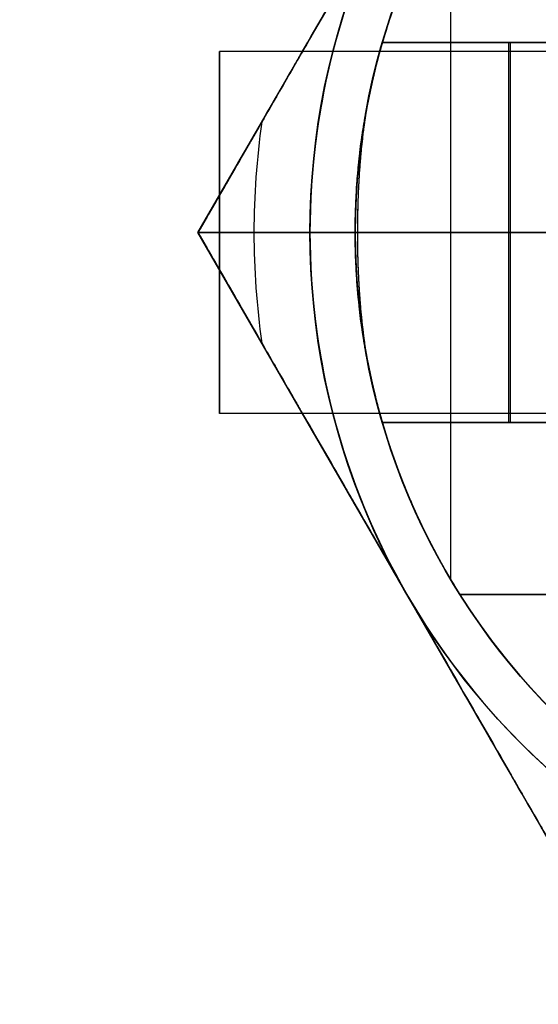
# Model space of a CAD drawing. Header units: millimetres. Extents: x -83 to 676, y -83 to 676.
# Tile 623 of 656: x 285.29 to 291.02, y 556.97 to 567.85. Entities that reach past the tile are written whole.
import ezdxf

# ---------------------------------------------------------------- set-up
doc = ezdxf.new("R2010")
doc.units = ezdxf.units.MM
doc.header["$MEASUREMENT"] = 0
doc.layers.add('IGES level 0', color=7, linetype='Continuous', true_color=0xff7878)

msp = doc.modelspace()

# ---------------------------------------------------------------- linework, layer by layer
at = {"layer": 'IGES level 0', "color": 214, "true_color": 0x990099}
for p, q in [((287.262, 565.5, 50.7), (291.881, 573.5, 50.7)), ((287.262, 565.5, 52.485), (288.5, 565.5, 53.2)), ((287.262, 565.5, 52.485), (287.262, 565.5, 48.915)), ((291.881, 557.5, 50.7), (287.262, 565.5, 50.7)), ((287.262, 565.5, 48.915), (287.262, 565.5, 52.485)), ((288.5, 565.5, 53.2), (287.262, 565.5, 52.485)), ((288.5, 565.5, 53.2), (291.541, 565.5, 53.2)), ((288.5, 565.5, 48.2), (291.541, 565.5, 48.2)), ((289.572, 561.5, 48.2), (289.572, 561.5, 53.2))]:
    msp.add_line(p, q, dxfattribs=at)
at = {"layer": 'IGES level 0', "color": 254, "true_color": 0xcad1ee}
for p, q in [((292.4, 567.6, 76.7), (289.3, 567.6, 76.7)), ((289.3, 567.6, 76.7), (292.4, 567.6, 76.7)), ((289, 565.5, 74.6), (289, 565.5, 53.2)), ((289, 565.5, 53.2), (292.06, 565.5, 53.2)), ((292.4, 565.5, 74.6), (289, 565.5, 74.6)), ((292.4, 565.5, 78.8), (289.029, 565.5, 78.8)), ((289.3, 563.4, 76.7), (292.4, 563.4, 76.7)), ((292.4, 563.4, 76.7), (289.3, 563.4, 76.7))]:
    msp.add_line(p, q, dxfattribs=at)
at = {"layer": 'IGES level 0', "color": 171, "true_color": 0x6666ff}
for p, q in [((301.3, 567.5, 76.7), (287.5, 567.5, 76.7)), ((287.5, 567.5, 76.7), (287.5, 563.5, 76.7)), ((301.3, 565.5, 74.7), (287.5, 565.5, 74.7)), ((287.5, 565.5, 78.7), (301.3, 565.5, 78.7)), ((287.5, 565.5, 74.7), (287.5, 565.5, 78.7)), ((287.5, 565.5, 74.7), (301.3, 565.5, 74.7)), ((301.3, 565.5, 78.7), (287.5, 565.5, 78.7)), ((301.3, 563.5, 76.7), (287.5, 563.5, 76.7))]:
    msp.add_line(p, q, dxfattribs=at)
at = {"layer": 'IGES level 0', "color": 4, "true_color": 0x00eded}
for p, q in [((289, 565.5, 46), (289, 565.5, 24)), ((289, 565.5, 15), (289, 565.5)), ((289, 565.5, 46), (292, 565.5, 46)), ((292, 565.5, 24), (289, 565.5, 24)), ((289, 565.5), (292, 565.5)), ((289, 565.5), (289, 565.5, 13.985)), ((289, 565.5, 24), (289, 565.5, 46)), ((290.156, 561.5, 20), (290.156, 561.5, 15)), ((290.156, 561.5, 20), (294.438, 561.5, 20)), ((294.438, 561.5, 20), (290.156, 561.5, 20)), ((290.156, 561.5, 20), (290.156, 561.5, 15))]:
    msp.add_line(p, q, dxfattribs=at)
at = {"layer": 'IGES level 0', "color": 153, "true_color": 0x5393cf}
for centre in [(296.5, 296.5), (296.5, 296.5, -1.2)]:
    msp.add_circle(centre, 296.5, dxfattribs=at)
at = {"layer": 'IGES level 0'}
for centre, radius in [((296.5, 296.5, 47), 296.5), ((296.5, 296.5), 296.5), ((296.5, 296.5, 47), 295.3), ((296.5, 296.5), 295.3)]:
    msp.add_circle(centre, radius, dxfattribs=at)
at = {"layer": 'IGES level 0', "color": 124, "true_color": 0x1aa180}
for centre in [(296.5, 296.5, 47), (296.5, 296.5, 45.8)]:
    msp.add_circle(centre, 295, dxfattribs=at)
at = {"layer": 'IGES level 0', "color": 214, "true_color": 0x990099}
for centre in [(296.5, 565.5, 53.2), (296.5, 565.5, 48.2)]:
    msp.add_circle(centre, 8, dxfattribs=at)
at = {"layer": 'IGES level 0', "color": 4, "true_color": 0x00eded}
for centre in [(296.5, 565.5, 46), (296.5, 565.5)]:
    msp.add_circle(centre, 7.5, dxfattribs=at)
at = {"layer": 'IGES level 0', "color": 254, "true_color": 0xcad1ee}
msp.add_circle((296.5, 565.5, 53.2), 7.5, dxfattribs=at)
at = {"layer": 'IGES level 0', "color": 171, "true_color": 0x6666ff, "extrusion": (1, 2.84217e-14, 0)}
msp.add_circle((565.5, 76.7, 287.5), 2, dxfattribs=at)
at = {"layer": 'IGES level 0'}
for centre, radius in [((296.5, 296.5), 296.5), ((296.5, 296.5, 47), 296.5), ((296.5, 296.5, 23.5), 296.5), ((296.5, 296.5, 47), 295.3), ((296.5, 296.5), 295.3), ((296.5, 296.5, 23.5), 295.3)]:
    msp.add_arc(centre, radius, 45, 225, dxfattribs=at)
at = {"layer": 'IGES level 0', "color": 153, "true_color": 0x5393cf}
for centre in [(296.5, 296.5, -1.2), (296.5, 296.5), (296.5, 296.5, -0.6)]:
    msp.add_arc(centre, 296.5, 345, 165, dxfattribs=at)
at = {"layer": 'IGES level 0', "color": 124, "true_color": 0x1aa180}
for centre in [(296.5, 296.5, 45.8), (296.5, 296.5, 47), (296.5, 296.5, 46.4)]:
    msp.add_arc(centre, 295, 345, 165, dxfattribs=at)
at = {"layer": 'IGES level 0', "color": 4, "true_color": 0x00eded}
for centre, start, end in [((296.5, 565.5, 46), 360, 180), ((296.5, 565.5), 0, 180), ((296.5, 565.5, 23), 0, 159.3423), ((296.5, 565.5, 46), 180, 0), ((296.5, 565.5), 180, 0), ((296.5, 565.5, 23), 200.6569, 0)]:
    msp.add_arc(centre, 7.5, start, end, dxfattribs=at)
at = {"layer": 'IGES level 0', "color": 254, "true_color": 0xcad1ee}
for centre, start, end in [((296.5, 565.5, 53.2), 90, 270), ((296.5, 565.5, 65.7), 123.1386, 236.8614), ((296.5, 565.5, 78.2), 123.1386, 168.6992), ((296.5, 565.5, 78.2), 123.1386, 168.6992), ((296.5, 565.5, 78.2), 191.3008, 236.8614), ((296.5, 565.5, 78.2), 191.3008, 236.8614)]:
    msp.add_arc(centre, 7.5, start, end, dxfattribs=at)
at = {"layer": 'IGES level 0', "color": 214, "true_color": 0x990099}
for centre, radius, start, end in [((296.5, 565.5, 53.2), 8, 150, 180), ((296.5, 565.5, 48.2), 8, 150, 210), ((296.5, 565.5, 52.843), 8.619, 171.8519, 180), ((296.5, 565.5, 48.557), 8.619, 171.8519, 188.1481), ((296.5, 565.5, 52.843), 8.619, 180, 188.1481), ((296.5, 565.5, 53.2), 8, 180, 210), ((296.5, 565.5, 53.2), 8, 210, 270), ((296.5, 565.5, 48.2), 8, 210, 270)]:
    msp.add_arc(centre, radius, start, end, dxfattribs=at)
at = {"layer": 'IGES level 0', "color": 254, "true_color": 0xcad1ee, "extrusion": (1, 0, 9.9476e-14)}
msp.add_arc((565.5, 78.2, 290.053), 3.832, 360, 180, dxfattribs=at)
at = {"layer": 'IGES level 0', "color": 254, "true_color": 0xcad1ee, "extrusion": (1, 0, 0)}
for centre, start, end in [((565.5, 76.7, 290.7), 180, 0), ((565.5, 76.7, 290.712), 0, 180)]:
    msp.add_arc(centre, 2.1, start, end, dxfattribs=at)
at = {"layer": 'IGES level 0', "color": 171, "true_color": 0x6666ff, "extrusion": (1, -2.84217e-14, 0)}
msp.add_arc((565.5, 76.7, 287.5), 2, 270, 90, dxfattribs=at)
at = {"layer": 'IGES level 0', "color": 171, "true_color": 0x6666ff, "extrusion": (1, 0, 0)}
msp.add_arc((565.5, 76.7, 287.5), 2, 90, 270, dxfattribs=at)
at = {"layer": 'IGES level 0', "color": 254, "true_color": 0xcad1ee, "extrusion": (9.55043e-14, 1, -1.40835e-10)}
msp.add_arc((-296.5, 78.2, 565.5), 7.5, 4.5886, 56.8614, dxfattribs=at)
at = {"layer": 'IGES level 0', "color": 214, "true_color": 0x990099}
for points, knots in [([(289.572, 569.5, 53.2), (289.474, 569.33, 53.2), (289.376, 569.161, 53.196), (289.181, 568.823, 53.179), (289.084, 568.655, 53.167), (288.908, 568.35, 53.138), (288.83, 568.215, 53.122), (288.672, 567.942, 53.085), (288.593, 567.804, 53.064), (288.478, 567.605, 53.031), (288.442, 567.544, 53.02), (288.324, 567.34, 52.981), (288.242, 567.197, 52.952), (288.077, 566.91, 52.889), (287.994, 566.766, 52.854), (287.885, 566.579, 52.806), (287.86, 566.535, 52.795), (287.771, 566.381, 52.754), (287.708, 566.272, 52.724), (287.582, 566.053, 52.66), (287.518, 565.943, 52.627), (287.391, 565.722, 52.558), (287.327, 565.612, 52.523), (287.262, 565.5, 52.485)], [0, 0, 0, 0, 0.125, 0.125, 0.25, 0.25, 0.3508282, 0.3508282, 0.454156, 0.454156, 0.5, 0.5, 0.6075078, 0.6075078, 0.7164841, 0.7164841, 0.75, 0.75, 0.8329212, 0.8329212, 0.9164606, 0.9164606, 1, 1, 1, 1]), ([(287.262, 565.5, 52.485), (287.663, 566.193, 52.717), (288.043, 566.853, 52.89), (288.404, 567.478, 53.007), (288.601, 567.818, 53.071), (288.794, 568.153, 53.119), (288.984, 568.483, 53.15), (289.181, 568.824, 53.183), (289.377, 569.163, 53.2), (289.572, 569.5, 53.2)], [0, 0, 0, 0, 0.5, 0.5, 0.5, 0.75, 0.75, 0.75, 1, 1, 1, 1]), ([(289.572, 569.5, 48.2), (289.377, 569.163, 48.2), (289.181, 568.824, 48.217), (288.984, 568.483, 48.25), (288.794, 568.153, 48.281), (288.601, 567.818, 48.329), (288.404, 567.478, 48.393), (288.043, 566.853, 48.51), (287.663, 566.193, 48.683), (287.262, 565.5, 48.915)], [0, 0, 0, 0, 0.25, 0.25, 0.25, 0.5, 0.5, 0.5, 1, 1, 1, 1]), ([(287.262, 565.5, 48.915), (287.327, 565.612, 48.877), (287.391, 565.722, 48.842), (287.518, 565.943, 48.773), (287.581, 566.052, 48.74), (287.708, 566.271, 48.677), (287.771, 566.381, 48.646), (287.917, 566.634, 48.579), (288, 566.778, 48.543), (288.165, 567.064, 48.476), (288.248, 567.207, 48.446), (288.356, 567.394, 48.409), (288.381, 567.438, 48.4), (288.487, 567.621, 48.366), (288.567, 567.759, 48.343), (288.724, 568.032, 48.302), (288.802, 568.167, 48.284), (288.916, 568.364, 48.262), (288.951, 568.425, 48.255), (289.084, 568.655, 48.233), (289.181, 568.823, 48.221), (289.376, 569.161, 48.204), (289.474, 569.33, 48.2), (289.572, 569.5, 48.2)], [0, 0, 0, 0, 0.083535, 0.083535, 0.166768, 0.166768, 0.25, 0.25, 0.359036, 0.359036, 0.466684, 0.466684, 0.5, 0.5, 0.603562, 0.603562, 0.704647, 0.704647, 0.75, 0.75, 0.875, 0.875, 1, 1, 1, 1]), ([(289.572, 561.5, 53.2), (289.377, 561.837, 53.2), (289.181, 562.176, 53.183), (288.984, 562.517, 53.15), (288.794, 562.847, 53.119), (288.601, 563.182, 53.071), (288.404, 563.522, 53.007), (288.043, 564.147, 52.89), (287.663, 564.807, 52.717), (287.262, 565.5, 52.485)], [0, 0, 0, 0, 0.25, 0.25, 0.25, 0.5, 0.5, 0.5, 1, 1, 1, 1]), ([(287.262, 565.5, 48.915), (287.663, 564.807, 48.683), (288.043, 564.147, 48.51), (288.404, 563.522, 48.393), (288.601, 563.182, 48.329), (288.794, 562.847, 48.281), (288.984, 562.517, 48.25), (289.181, 562.176, 48.217), (289.377, 561.837, 48.2), (289.572, 561.5, 48.2)], [0, 0, 0, 0, 0.5, 0.5, 0.5, 0.75, 0.75, 0.75, 1, 1, 1, 1]), ([(289.572, 561.5, 48.2), (289.474, 561.67, 48.2), (289.376, 561.839, 48.204), (289.181, 562.177, 48.221), (289.084, 562.345, 48.233), (288.908, 562.65, 48.262), (288.83, 562.785, 48.278), (288.672, 563.058, 48.315), (288.593, 563.196, 48.336), (288.478, 563.395, 48.369), (288.442, 563.456, 48.38), (288.324, 563.66, 48.419), (288.242, 563.803, 48.448), (288.077, 564.09, 48.511), (287.994, 564.234, 48.546), (287.885, 564.421, 48.594), (287.86, 564.465, 48.605), (287.771, 564.619, 48.646), (287.708, 564.728, 48.676), (287.582, 564.947, 48.74), (287.518, 565.057, 48.773), (287.391, 565.278, 48.842), (287.327, 565.388, 48.877), (287.262, 565.5, 48.915)], [0, 0, 0, 0, 0.125, 0.125, 0.25, 0.25, 0.350828, 0.350828, 0.454156, 0.454156, 0.5, 0.5, 0.607508, 0.607508, 0.716484, 0.716484, 0.75, 0.75, 0.832921, 0.832921, 0.916461, 0.916461, 1, 1, 1, 1]), ([(287.262, 565.5, 52.485), (287.327, 565.388, 52.523), (287.391, 565.278, 52.558), (287.518, 565.057, 52.627), (287.581, 564.948, 52.66), (287.708, 564.729, 52.723), (287.771, 564.619, 52.754), (287.917, 564.366, 52.821), (288, 564.222, 52.857), (288.165, 563.936, 52.924), (288.248, 563.793, 52.954), (288.356, 563.606, 52.991), (288.381, 563.562, 53), (288.487, 563.379, 53.034), (288.567, 563.241, 53.057), (288.724, 562.968, 53.098), (288.802, 562.833, 53.116), (288.916, 562.636, 53.138), (288.951, 562.575, 53.145), (289.084, 562.345, 53.167), (289.181, 562.177, 53.179), (289.376, 561.839, 53.196), (289.474, 561.67, 53.2), (289.572, 561.5, 53.2)], [0, 0, 0, 0, 0.0835355, 0.0835355, 0.1667677, 0.1667677, 0.25, 0.25, 0.3590364, 0.3590364, 0.4666842, 0.4666842, 0.5, 0.5, 0.6035616, 0.6035616, 0.7046468, 0.7046468, 0.75, 0.75, 0.875, 0.875, 1, 1, 1, 1]), ([(289.572, 561.5, 53.2), (289.67, 561.33, 53.2), (289.768, 561.161, 53.196), (289.963, 560.823, 53.179), (290.06, 560.655, 53.167), (290.236, 560.35, 53.138), (290.314, 560.215, 53.122), (290.472, 559.942, 53.085), (290.551, 559.804, 53.064), (290.666, 559.605, 53.031), (290.701, 559.544, 53.02), (290.819, 559.339, 52.981), (290.901, 559.197, 52.952), (291.067, 558.91, 52.889), (291.15, 558.767, 52.854), (291.258, 558.579, 52.806), (291.284, 558.535, 52.795), (291.372, 558.381, 52.754), (291.435, 558.272, 52.724), (291.562, 558.053, 52.66), (291.625, 557.943, 52.627), (291.753, 557.722, 52.558), (291.817, 557.612, 52.523), (291.881, 557.5, 52.485)], [0, 0, 0, 0, 0.125, 0.125, 0.25, 0.25, 0.3508283, 0.3508283, 0.454156, 0.454156, 0.5, 0.5, 0.6075078, 0.6075078, 0.716484, 0.716484, 0.75, 0.75, 0.8329211, 0.8329211, 0.9164606, 0.9164606, 1, 1, 1, 1]), ([(291.881, 557.5, 52.485), (291.481, 558.193, 52.717), (291.1, 558.853, 52.89), (290.739, 559.478, 53.007), (290.543, 559.818, 53.071), (290.35, 560.153, 53.119), (290.159, 560.483, 53.15), (289.962, 560.824, 53.183), (289.767, 561.163, 53.2), (289.572, 561.5, 53.2)], [0, 0, 0, 0, 0.5, 0.5, 0.5, 0.75, 0.75, 0.75, 1, 1, 1, 1]), ([(289.572, 561.5, 48.2), (289.767, 561.163, 48.2), (289.962, 560.824, 48.217), (290.159, 560.483, 48.25), (290.35, 560.153, 48.281), (290.543, 559.818, 48.329), (290.739, 559.478, 48.393), (291.1, 558.853, 48.51), (291.481, 558.193, 48.683), (291.881, 557.5, 48.915)], [0, 0, 0, 0, 0.25, 0.25, 0.25, 0.5, 0.5, 0.5, 1, 1, 1, 1]), ([(291.881, 557.5, 48.915), (291.817, 557.612, 48.877), (291.753, 557.722, 48.842), (291.626, 557.943, 48.773), (291.562, 558.052, 48.74), (291.436, 558.271, 48.677), (291.373, 558.381, 48.646), (291.227, 558.634, 48.579), (291.144, 558.778, 48.543), (290.978, 559.064, 48.476), (290.896, 559.207, 48.446), (290.788, 559.394, 48.409), (290.762, 559.438, 48.4), (290.657, 559.621, 48.366), (290.577, 559.759, 48.343), (290.419, 560.032, 48.302), (290.341, 560.167, 48.284), (290.228, 560.364, 48.262), (290.192, 560.425, 48.255), (290.06, 560.655, 48.233), (289.963, 560.823, 48.221), (289.768, 561.161, 48.204), (289.67, 561.33, 48.2), (289.572, 561.5, 48.2)], [0, 0, 0, 0, 0.083535, 0.083535, 0.166768, 0.166768, 0.25, 0.25, 0.359036, 0.359036, 0.466684, 0.466684, 0.5, 0.5, 0.603562, 0.603562, 0.704647, 0.704647, 0.75, 0.75, 0.875, 0.875, 1, 1, 1, 1])]:
    msp.add_open_spline(points, degree=3, knots=knots, dxfattribs=at)
at = {"layer": 'IGES level 0', "color": 4, "true_color": 0x00eded}
for points, knots in [([(290.156, 569.5, 20), (290.156, 569.5, 20.071), (290.155, 569.498, 20.142), (290.15, 569.491, 20.284), (290.146, 569.485, 20.355), (290.137, 569.47, 20.497), (290.131, 569.46, 20.568), (290.119, 569.441, 20.687), (290.114, 569.432, 20.735), (290.1, 569.41, 20.846), (290.091, 569.396, 20.911), (290.071, 569.363, 21.038), (290.061, 569.346, 21.102), (290.038, 569.307, 21.228), (290.026, 569.287, 21.29), (290.001, 569.244, 21.41), (289.989, 569.222, 21.468), (289.952, 569.157, 21.624), (289.926, 569.112, 21.723), (289.873, 569.013, 21.916), (289.846, 568.96, 22.01), (289.805, 568.881, 22.139), (289.794, 568.858, 22.175), (289.77, 568.811, 22.245), (289.759, 568.787, 22.279), (289.736, 568.74, 22.346), (289.724, 568.716, 22.38), (289.701, 568.666, 22.445), (289.689, 568.64, 22.478), (289.674, 568.608, 22.518), (289.671, 568.602, 22.526), (289.658, 568.572, 22.562), (289.647, 568.549, 22.59), (289.627, 568.501, 22.645), (289.616, 568.477, 22.672), (289.595, 568.428, 22.725), (289.585, 568.404, 22.751), (289.567, 568.36, 22.797), (289.559, 568.341, 22.816), (289.53, 568.271, 22.885), (289.51, 568.221, 22.933), (289.472, 568.12, 23.023), (289.454, 568.071, 23.065), (289.418, 567.969, 23.148), (289.4, 567.918, 23.187), (289.366, 567.814, 23.263), (289.349, 567.762, 23.299), (289.316, 567.655, 23.371), (289.299, 567.598, 23.407), (289.266, 567.482, 23.475), (289.25, 567.422, 23.508), (289.22, 567.302, 23.572), (289.205, 567.241, 23.602), (289.18, 567.132, 23.652), (289.169, 567.084, 23.673), (289.145, 566.971, 23.72), (289.132, 566.905, 23.746), (289.108, 566.77, 23.794), (289.096, 566.701, 23.816), (289.075, 566.563, 23.857), (289.066, 566.493, 23.875), (289.052, 566.378, 23.903), (289.046, 566.333, 23.912), (289.033, 566.212, 23.937), (289.026, 566.135, 23.95), (289.015, 565.98, 23.972), (289.01, 565.903, 23.98), (289.004, 565.746, 23.993), (289.001, 565.668, 23.997), (289, 565.56, 24), (289, 565.53, 24), (289, 565.5, 24)], [0, 0, 0, 0, 0.03386, 0.03386, 0.067694, 0.067694, 0.101612, 0.101612, 0.125, 0.125, 0.156537, 0.156537, 0.188091, 0.188091, 0.219848, 0.219848, 0.25, 0.25, 0.303318, 0.303318, 0.354853, 0.354853, 0.375, 0.375, 0.394498, 0.394498, 0.41397, 0.41397, 0.433161, 0.433161, 0.4375, 0.4375, 0.454302, 0.454302, 0.471183, 0.471183, 0.487848, 0.487848, 0.5, 0.5, 0.53125, 0.53125, 0.561977, 0.561977, 0.59351, 0.59351, 0.625, 0.625, 0.658363, 0.658363, 0.691573, 0.691573, 0.724694, 0.724694, 0.75, 0.75, 0.78446, 0.78446, 0.818799, 0.818799, 0.853075, 0.853075, 0.875, 0.875, 0.911972, 0.911972, 0.948892, 0.948892, 0.98582, 0.98582, 1, 1, 1, 1]), ([(290.156, 569.5, 20), (290.156, 569.5, 20.103), (290.153, 569.496, 20.206), (290.143, 569.48, 20.413), (290.136, 569.468, 20.516), (290.12, 569.443, 20.676), (290.114, 569.433, 20.733), (290.093, 569.399, 20.899), (290.077, 569.373, 21.007), (290.04, 569.311, 21.221), (290.019, 569.275, 21.328), (289.988, 569.22, 21.47), (289.979, 569.206, 21.507), (289.945, 569.145, 21.652), (289.917, 569.095, 21.758), (289.86, 568.987, 21.963), (289.83, 568.93, 22.062), (289.791, 568.852, 22.182), (289.783, 568.837, 22.205), (289.743, 568.756, 22.326), (289.71, 568.686, 22.421), (289.644, 568.541, 22.601), (289.611, 568.466, 22.687), (289.57, 568.368, 22.788), (289.563, 568.35, 22.807), (289.518, 568.24, 22.917), (289.481, 568.145, 23.004), (289.409, 567.946, 23.168), (289.374, 567.842, 23.245), (289.311, 567.638, 23.383), (289.282, 567.539, 23.443), (289.228, 567.338, 23.554), (289.203, 567.237, 23.605), (289.174, 567.105, 23.664), (289.168, 567.078, 23.676), (289.136, 566.927, 23.739), (289.113, 566.802, 23.785), (289.073, 566.55, 23.862), (289.056, 566.423, 23.894), (289.028, 566.161, 23.947), (289.017, 566.028, 23.967), (289.003, 565.763, 23.994), (289, 565.632, 24), (289, 565.5, 24)], [0, 0, 0, 0, 0.048555, 0.048555, 0.097504, 0.097504, 0.125, 0.125, 0.177446, 0.177446, 0.231043, 0.231043, 0.25, 0.25, 0.306103, 0.306103, 0.361644, 0.361644, 0.375, 0.375, 0.431919, 0.431919, 0.487402, 0.487402, 0.5, 0.5, 0.5625, 0.5625, 0.625, 0.625, 0.681077, 0.681077, 0.735736, 0.735736, 0.75, 0.75, 0.813235, 0.813235, 0.875, 0.875, 0.938477, 0.938477, 1, 1, 1, 1]), ([(289, 565.5, 24), (289, 565.358, 24), (289.004, 565.217, 23.993), (289.019, 564.953, 23.964), (289.029, 564.83, 23.945), (289.056, 564.573, 23.893), (289.074, 564.44, 23.859), (289.115, 564.188, 23.781), (289.137, 564.068, 23.737), (289.186, 563.837, 23.64), (289.212, 563.727, 23.588), (289.268, 563.509, 23.471), (289.299, 563.401, 23.408), (289.334, 563.286, 23.332), (289.338, 563.275, 23.324), (289.372, 563.166, 23.25), (289.404, 563.071, 23.18), (289.47, 562.885, 23.03), (289.504, 562.795, 22.949), (289.544, 562.695, 22.851), (289.55, 562.681, 22.838), (289.59, 562.584, 22.74), (289.624, 562.504, 22.653), (289.692, 562.352, 22.471), (289.726, 562.279, 22.375), (289.765, 562.199, 22.26), (289.771, 562.188, 22.244), (289.807, 562.115, 22.135), (289.837, 562.057, 22.04), (289.894, 561.948, 21.843), (289.922, 561.897, 21.742), (289.955, 561.837, 21.607), (289.963, 561.823, 21.576), (289.995, 561.766, 21.44), (290.018, 561.727, 21.333), (290.059, 561.658, 21.119), (290.076, 561.629, 21.012), (290.097, 561.595, 20.866), (290.102, 561.587, 20.829), (290.119, 561.558, 20.69), (290.129, 561.542, 20.587), (290.145, 561.517, 20.382), (290.15, 561.508, 20.279), (290.155, 561.501, 20.117), (290.156, 561.5, 20.059), (290.156, 561.5, 20)], [0, 0, 0, 0, 0.066415, 0.066415, 0.125, 0.125, 0.189643, 0.189643, 0.25, 0.25, 0.30863, 0.30863, 0.368724, 0.368724, 0.375, 0.375, 0.432132, 0.432132, 0.490772, 0.490772, 0.5, 0.5, 0.557193, 0.557193, 0.615597, 0.615597, 0.625, 0.625, 0.678941, 0.678941, 0.733871, 0.733871, 0.75, 0.75, 0.804194, 0.804194, 0.857039, 0.857039, 0.875, 0.875, 0.923968, 0.923968, 0.972494, 0.972494, 1, 1, 1, 1]), ([(289, 565.5, 24), (289, 565.421, 24), (289.001, 565.342, 23.998), (289.006, 565.185, 23.988), (289.01, 565.106, 23.981), (289.02, 564.949, 23.963), (289.026, 564.871, 23.951), (289.036, 564.767, 23.932), (289.039, 564.74, 23.927), (289.049, 564.642, 23.908), (289.057, 564.572, 23.892), (289.076, 564.432, 23.855), (289.086, 564.362, 23.836), (289.109, 564.225, 23.792), (289.121, 564.157, 23.768), (289.142, 564.047, 23.727), (289.15, 564.006, 23.711), (289.179, 563.868, 23.653), (289.201, 563.772, 23.609), (289.248, 563.586, 23.514), (289.272, 563.496, 23.463), (289.311, 563.363, 23.381), (289.324, 563.319, 23.353), (289.353, 563.225, 23.291), (289.369, 563.176, 23.256), (289.401, 563.08, 23.186), (289.417, 563.034, 23.15), (289.436, 562.981, 23.107), (289.438, 562.973, 23.101), (289.454, 562.929, 23.065), (289.468, 562.893, 23.034), (289.495, 562.82, 22.97), (289.509, 562.784, 22.937), (289.532, 562.724, 22.88), (289.542, 562.7, 22.857), (289.565, 562.645, 22.802), (289.577, 562.615, 22.771), (289.602, 562.557, 22.709), (289.614, 562.528, 22.678), (289.638, 562.473, 22.615), (289.65, 562.445, 22.583), (289.664, 562.416, 22.547), (289.665, 562.413, 22.543), (289.679, 562.382, 22.506), (289.691, 562.355, 22.472), (289.716, 562.301, 22.402), (289.729, 562.275, 22.367), (289.753, 562.224, 22.295), (289.766, 562.198, 22.258), (289.798, 562.134, 22.162), (289.816, 562.098, 22.104), (289.852, 562.028, 21.988), (289.869, 561.995, 21.929), (289.902, 561.933, 21.811), (289.918, 561.903, 21.751), (289.948, 561.849, 21.636), (289.962, 561.825, 21.581), (289.989, 561.778, 21.466), (290.002, 561.754, 21.405), (290.028, 561.711, 21.283), (290.04, 561.69, 21.221), (290.062, 561.652, 21.095), (290.073, 561.635, 21.032), (290.091, 561.604, 20.907), (290.1, 561.59, 20.845), (290.116, 561.564, 20.715), (290.123, 561.552, 20.645), (290.136, 561.531, 20.505), (290.141, 561.523, 20.435), (290.149, 561.51, 20.294), (290.152, 561.506, 20.223), (290.155, 561.501, 20.101), (290.156, 561.5, 20.051), (290.156, 561.5, 20)], [0, 0, 0, 0, 0.037316, 0.037316, 0.074615, 0.074615, 0.111975, 0.111975, 0.125, 0.125, 0.15938, 0.15938, 0.193779, 0.193779, 0.228328, 0.228328, 0.25, 0.25, 0.300984, 0.300984, 0.350481, 0.350481, 0.375, 0.375, 0.403418, 0.403418, 0.432483, 0.432483, 0.4375, 0.4375, 0.461493, 0.461493, 0.484716, 0.484716, 0.5, 0.5, 0.519794, 0.519794, 0.539894, 0.539894, 0.560212, 0.560212, 0.5625, 0.5625, 0.583675, 0.583675, 0.604434, 0.604434, 0.625, 0.625, 0.65625, 0.65625, 0.68789, 0.68789, 0.720207, 0.720207, 0.75, 0.75, 0.781736, 0.781736, 0.813314, 0.813314, 0.844809, 0.844809, 0.875, 0.875, 0.908669, 0.908669, 0.942264, 0.942264, 0.975875, 0.975875, 1, 1, 1, 1])]:
    msp.add_open_spline(points, degree=3, knots=knots, dxfattribs=at)
at = {"layer": 'IGES level 0', "color": 254, "true_color": 0xcad1ee}
for points, knots in [([(289.3, 563.4, 76.7), (289.3, 563.4, 76.62), (289.299, 563.404, 76.541), (289.294, 563.42, 76.405), (289.292, 563.429, 76.347), (289.284, 563.457, 76.208), (289.278, 563.478, 76.128), (289.266, 563.52, 75.997), (289.261, 563.539, 75.946), (289.246, 563.593, 75.817), (289.237, 563.629, 75.742), (289.22, 563.697, 75.623), (289.213, 563.724, 75.577), (289.193, 563.807, 75.454), (289.18, 563.864, 75.379), (289.161, 563.955, 75.277), (289.155, 563.984, 75.246), (289.135, 564.08, 75.15), (289.122, 564.149, 75.09), (289.104, 564.257, 75.007), (289.098, 564.293, 74.981), (289.078, 564.417, 74.898), (289.065, 564.507, 74.847), (289.05, 564.631, 74.788), (289.047, 564.662, 74.774), (289.031, 564.809, 74.713), (289.021, 564.929, 74.675), (289.013, 565.064, 74.646), (289.012, 565.076, 74.643), (289.006, 565.188, 74.621), (289.002, 565.289, 74.608), (289, 565.427, 74.601), (289, 565.464, 74.6), (289, 565.628, 74.6), (289.003, 565.755, 74.612), (289.01, 565.891, 74.637), (289.011, 565.901, 74.639), (289.017, 566.022, 74.663), (289.026, 566.131, 74.694), (289.039, 566.26, 74.742), (289.041, 566.283, 74.751), (289.053, 566.392, 74.796), (289.063, 566.475, 74.838), (289.08, 566.593, 74.906), (289.086, 566.631, 74.93), (289.105, 566.755, 75.013), (289.12, 566.838, 75.078), (289.139, 566.939, 75.17), (289.144, 566.962, 75.192), (289.161, 567.047, 75.277), (289.173, 567.105, 75.342), (289.192, 567.188, 75.45), (289.199, 567.217, 75.49), (289.217, 567.293, 75.603), (289.228, 567.336, 75.677), (289.244, 567.398, 75.799), (289.25, 567.419, 75.845), (289.263, 567.47, 75.969), (289.271, 567.497, 76.046), (289.281, 567.535, 76.179), (289.285, 567.548, 76.233), (289.293, 567.575, 76.366), (289.296, 567.586, 76.444), (289.299, 567.598, 76.582), (289.3, 567.6, 76.641), (289.3, 567.6, 76.7)], [0, 0, 0, 0, 0.035987, 0.035987, 0.0625, 0.0625, 0.099965, 0.099965, 0.125, 0.125, 0.163212, 0.163212, 0.1875, 0.1875, 0.230611, 0.230611, 0.25, 0.25, 0.292026, 0.292026, 0.3125, 0.3125, 0.359785, 0.359785, 0.375, 0.375, 0.432055, 0.432055, 0.4375, 0.4375, 0.483706, 0.483706, 0.5, 0.5, 0.557977, 0.557977, 0.5625, 0.5625, 0.613797, 0.613797, 0.625, 0.625, 0.66727, 0.66727, 0.6875, 0.6875, 0.735522, 0.735522, 0.75, 0.75, 0.789972, 0.789972, 0.8125, 0.8125, 0.851658, 0.851658, 0.875, 0.875, 0.912257, 0.912257, 0.9375, 0.9375, 0.9734, 0.9734, 1, 1, 1, 1]), ([(289.3, 563.4, 76.7), (289.3, 563.4, 76.653), (289.3, 563.402, 76.606), (289.298, 563.408, 76.513), (289.296, 563.413, 76.466), (289.293, 563.425, 76.377), (289.291, 563.432, 76.335), (289.286, 563.448, 76.252), (289.284, 563.457, 76.211), (289.278, 563.479, 76.13), (289.274, 563.49, 76.089), (289.267, 563.516, 76.009), (289.263, 563.531, 75.97), (289.258, 563.549, 75.922), (289.257, 563.553, 75.913), (289.253, 563.569, 75.875), (289.25, 563.581, 75.846), (289.243, 563.608, 75.788), (289.239, 563.622, 75.76), (289.231, 563.651, 75.704), (289.228, 563.666, 75.676), (289.22, 563.697, 75.622), (289.216, 563.713, 75.596), (289.211, 563.732, 75.567), (289.211, 563.734, 75.563), (289.207, 563.751, 75.538), (289.203, 563.765, 75.516), (289.196, 563.797, 75.472), (289.192, 563.813, 75.449), (289.184, 563.847, 75.405), (289.18, 563.865, 75.382), (289.172, 563.902, 75.337), (289.168, 563.922, 75.314), (289.159, 563.964, 75.267), (289.154, 563.987, 75.244), (289.145, 564.034, 75.196), (289.14, 564.057, 75.174), (289.131, 564.103, 75.132), (289.127, 564.125, 75.112), (289.119, 564.17, 75.074), (289.115, 564.193, 75.056), (289.107, 564.238, 75.021), (289.103, 564.26, 75.005), (289.096, 564.304, 74.973), (289.092, 564.327, 74.958), (289.089, 564.35, 74.943), (289.088, 564.352, 74.942), (289.084, 564.379, 74.924), (289.08, 564.407, 74.907), (289.072, 564.463, 74.874), (289.068, 564.492, 74.858), (289.06, 564.55, 74.827), (289.057, 564.58, 74.812), (289.049, 564.64, 74.784), (289.046, 564.671, 74.77), (289.038, 564.741, 74.741), (289.034, 564.782, 74.726), (289.027, 564.867, 74.697), (289.023, 564.912, 74.684), (289.017, 565.001, 74.66), (289.014, 565.046, 74.649), (289.009, 565.136, 74.631), (289.007, 565.182, 74.624), (289.003, 565.274, 74.612), (289.002, 565.32, 74.607), (289, 565.411, 74.601), (289, 565.456, 74.6), (289, 565.549, 74.6), (289, 565.598, 74.602), (289.002, 565.696, 74.609), (289.004, 565.745, 74.614), (289.007, 565.832, 74.626), (289.009, 565.87, 74.632), (289.013, 565.949, 74.648), (289.016, 565.991, 74.658), (289.022, 566.075, 74.68), (289.025, 566.116, 74.692), (289.032, 566.198, 74.719), (289.036, 566.238, 74.734), (289.041, 566.284, 74.752), (289.042, 566.291, 74.755), (289.046, 566.328, 74.77), (289.049, 566.359, 74.784), (289.057, 566.42, 74.812), (289.06, 566.45, 74.827), (289.068, 566.51, 74.859), (289.072, 566.54, 74.875), (289.08, 566.595, 74.908), (289.084, 566.62, 74.924), (289.091, 566.667, 74.954), (289.095, 566.689, 74.969), (289.102, 566.734, 75), (289.106, 566.755, 75.016), (289.114, 566.8, 75.05), (289.117, 566.822, 75.068), (289.126, 566.867, 75.106), (289.13, 566.891, 75.126), (289.139, 566.937, 75.168), (289.143, 566.96, 75.19), (289.148, 566.985, 75.215), (289.149, 566.986, 75.217), (289.154, 567.012, 75.242), (289.159, 567.034, 75.266), (289.167, 567.076, 75.312), (289.172, 567.096, 75.335), (289.18, 567.134, 75.381), (289.184, 567.153, 75.404), (289.192, 567.187, 75.45), (289.196, 567.204, 75.472), (289.203, 567.235, 75.516), (289.207, 567.249, 75.537), (289.214, 567.279, 75.583), (289.218, 567.295, 75.609), (289.226, 567.326, 75.662), (289.23, 567.341, 75.689), (289.237, 567.37, 75.744), (289.241, 567.384, 75.772), (289.248, 567.411, 75.829), (289.251, 567.424, 75.858), (289.255, 567.438, 75.892), (289.255, 567.44, 75.897), (289.26, 567.459, 75.941), (289.264, 567.474, 75.981), (289.272, 567.501, 76.062), (289.275, 567.514, 76.103), (289.282, 567.537, 76.186), (289.285, 567.547, 76.228), (289.288, 567.557, 76.277), (289.288, 567.558, 76.284), (289.291, 567.569, 76.336), (289.293, 567.576, 76.382), (289.297, 567.588, 76.473), (289.298, 567.593, 76.519), (289.3, 567.599, 76.61), (289.3, 567.6, 76.655), (289.3, 567.6, 76.7)], [0, 0, 0, 0, 0.021452, 0.021452, 0.042911, 0.042911, 0.0625, 0.0625, 0.081781, 0.081781, 0.101062, 0.101062, 0.120438, 0.120438, 0.125, 0.125, 0.139763, 0.139763, 0.154635, 0.154635, 0.169687, 0.169687, 0.185212, 0.185212, 0.1875, 0.1875, 0.20111, 0.20111, 0.213957, 0.213957, 0.226399, 0.226399, 0.238213, 0.238213, 0.25, 0.25, 0.261362, 0.261362, 0.273132, 0.273132, 0.28553, 0.28553, 0.298308, 0.298308, 0.311572, 0.311572, 0.3125, 0.3125, 0.328417, 0.328417, 0.344101, 0.344101, 0.359632, 0.359632, 0.375, 0.375, 0.395236, 0.395236, 0.416368, 0.416368, 0.4375, 0.4375, 0.458636, 0.458636, 0.479762, 0.479762, 0.5, 0.5, 0.522424, 0.522424, 0.544863, 0.544863, 0.5625, 0.5625, 0.582231, 0.582231, 0.601961, 0.601961, 0.621778, 0.621778, 0.625, 0.625, 0.640672, 0.640672, 0.656408, 0.656408, 0.672467, 0.672467, 0.6875, 0.6875, 0.700807, 0.700807, 0.713424, 0.713424, 0.725657, 0.725657, 0.737828, 0.737828, 0.749189, 0.749189, 0.75, 0.75, 0.761576, 0.761576, 0.773565, 0.773565, 0.786196, 0.786196, 0.799502, 0.799502, 0.8125, 0.8125, 0.828125, 0.828125, 0.843016, 0.843016, 0.857736, 0.857736, 0.87239, 0.87239, 0.875, 0.875, 0.894743, 0.894743, 0.914414, 0.914414, 0.934073, 0.934073, 0.9375, 0.9375, 0.958495, 0.958495, 0.97947, 0.97947, 1, 1, 1, 1]), ([(289.3, 567.6, 76.7), (289.3, 567.6, 76.78), (289.299, 567.596, 76.859), (289.294, 567.58, 76.997), (289.291, 567.57, 77.057), (289.283, 567.542, 77.197), (289.277, 567.521, 77.277), (289.265, 567.477, 77.409), (289.26, 567.458, 77.462), (289.245, 567.403, 77.591), (289.236, 567.367, 77.665), (289.219, 567.298, 77.786), (289.212, 567.269, 77.833), (289.192, 567.185, 77.956), (289.179, 567.129, 78.029), (289.159, 567.036, 78.132), (289.152, 567.004, 78.167), (289.145, 566.97, 78.2)], [0, 0, 0, 0, 0.142214, 0.142214, 0.25, 0.25, 0.398152, 0.398152, 0.5, 0.5, 0.648936, 0.648936, 0.75, 0.75, 0.915163, 0.915163, 1, 1, 1, 1]), ([(289.3, 567.6, 76.7), (289.3, 567.6, 76.747), (289.3, 567.598, 76.793), (289.298, 567.592, 76.887), (289.296, 567.587, 76.934), (289.293, 567.575, 77.024), (289.291, 567.568, 77.068), (289.286, 567.551, 77.153), (289.283, 567.542, 77.193), (289.277, 567.52, 77.275), (289.274, 567.508, 77.315), (289.267, 567.482, 77.394), (289.263, 567.468, 77.434), (289.258, 567.449, 77.483), (289.256, 567.444, 77.494), (289.252, 567.428, 77.533), (289.249, 567.415, 77.561), (289.242, 567.389, 77.617), (289.238, 567.376, 77.645), (289.231, 567.347, 77.699), (289.227, 567.332, 77.726), (289.22, 567.302, 77.779), (289.216, 567.286, 77.804), (289.211, 567.266, 77.836), (289.21, 567.262, 77.843), (289.206, 567.244, 77.869), (289.202, 567.231, 77.89), (289.195, 567.201, 77.932), (289.192, 567.185, 77.953), (289.184, 567.153, 77.996), (289.18, 567.136, 78.017), (289.173, 567.101, 78.06), (289.169, 567.082, 78.081), (289.16, 567.042, 78.125), (289.156, 567.022, 78.148), (289.149, 566.99, 78.18), (289.147, 566.98, 78.19), (289.145, 566.97, 78.2)], [0, 0, 0, 0, 0.084731, 0.084731, 0.169493, 0.169493, 0.25, 0.25, 0.325968, 0.325968, 0.401935, 0.401935, 0.47829, 0.47829, 0.5, 0.5, 0.556815, 0.556815, 0.614138, 0.614138, 0.672247, 0.672247, 0.732524, 0.732524, 0.75, 0.75, 0.800368, 0.800368, 0.850276, 0.850276, 0.895795, 0.895795, 0.939834, 0.939834, 0.981872, 0.981872, 1, 1, 1, 1]), ([(289.145, 566.97, 78.2), (289.141, 566.946, 78.223), (289.137, 566.925, 78.243), (289.129, 566.885, 78.278), (289.126, 566.868, 78.294), (289.123, 566.849, 78.309), (289.123, 566.847, 78.311), (289.121, 566.839, 78.318), (289.121, 566.835, 78.321), (289.119, 566.825, 78.329), (289.118, 566.82, 78.333), (289.115, 566.797, 78.352), (289.112, 566.78, 78.365), (289.107, 566.745, 78.391), (289.104, 566.728, 78.404), (289.099, 566.692, 78.429), (289.096, 566.675, 78.441), (289.094, 566.653, 78.455), (289.093, 566.649, 78.458), (289.09, 566.623, 78.474), (289.087, 566.601, 78.488), (289.081, 566.557, 78.515), (289.079, 566.534, 78.528), (289.074, 566.49, 78.552), (289.072, 566.468, 78.564), (289.067, 566.424, 78.586), (289.065, 566.402, 78.597), (289.062, 566.369, 78.612), (289.061, 566.357, 78.617), (289.059, 566.338, 78.625), (289.059, 566.331, 78.629), (289.057, 566.316, 78.635), (289.057, 566.309, 78.638), (289.056, 566.298, 78.643), (289.055, 566.295, 78.644), (289.053, 566.268, 78.655), (289.051, 566.243, 78.664), (289.048, 566.195, 78.682), (289.046, 566.171, 78.69), (289.043, 566.123, 78.706), (289.042, 566.098, 78.713), (289.039, 566.06, 78.724), (289.039, 566.046, 78.728), (289.037, 566.018, 78.735), (289.036, 566.004, 78.739), (289.035, 565.977, 78.745), (289.034, 565.964, 78.748), (289.033, 565.937, 78.754), (289.033, 565.923, 78.757), (289.032, 565.907, 78.76), (289.032, 565.905, 78.761), (289.031, 565.881, 78.765), (289.03, 565.859, 78.769), (289.029, 565.815, 78.776), (289.028, 565.792, 78.779), (289.027, 565.747, 78.785), (289.026, 565.723, 78.788), (289.026, 565.682, 78.792), (289.025, 565.665, 78.794), (289.025, 565.617, 78.797), (289.024, 565.586, 78.798), (289.024, 565.538, 78.8), (289.024, 565.52, 78.8), (289.024, 565.474, 78.8), (289.024, 565.447, 78.799), (289.025, 565.392, 78.797), (289.025, 565.364, 78.796), (289.026, 565.307, 78.791), (289.026, 565.279, 78.788), (289.027, 565.232, 78.783), (289.028, 565.215, 78.781), (289.029, 565.186, 78.776), (289.029, 565.173, 78.774), (289.03, 565.149, 78.77), (289.03, 565.137, 78.768), (289.031, 565.116, 78.765), (289.031, 565.108, 78.763), (289.033, 565.075, 78.757), (289.034, 565.05, 78.751), (289.036, 564.999, 78.74), (289.037, 564.973, 78.733), (289.04, 564.921, 78.719), (289.042, 564.895, 78.711), (289.044, 564.86, 78.7), (289.045, 564.852, 78.698), (289.046, 564.831, 78.691), (289.047, 564.818, 78.686), (289.049, 564.792, 78.677), (289.05, 564.779, 78.672), (289.052, 564.752, 78.662), (289.053, 564.739, 78.657), (289.054, 564.722, 78.651), (289.054, 564.718, 78.649), (289.057, 564.687, 78.637), (289.059, 564.66, 78.625), (289.064, 564.605, 78.601), (289.067, 564.578, 78.587), (289.073, 564.523, 78.559), (289.076, 564.495, 78.544), (289.081, 564.443, 78.515), (289.084, 564.419, 78.5), (289.089, 564.386, 78.48), (289.09, 564.378, 78.475), (289.091, 564.363, 78.466), (289.092, 564.356, 78.461), (289.095, 564.334, 78.447), (289.097, 564.318, 78.436), (289.102, 564.286, 78.414), (289.104, 564.27, 78.402), (289.109, 564.239, 78.379), (289.111, 564.223, 78.367), (289.115, 564.202, 78.351), (289.116, 564.197, 78.347), (289.118, 564.18, 78.334), (289.12, 564.169, 78.324), (289.124, 564.146, 78.305), (289.126, 564.135, 78.296), (289.13, 564.112, 78.276), (289.132, 564.1, 78.266), (289.135, 564.085, 78.252), (289.135, 564.082, 78.249), (289.139, 564.064, 78.232), (289.142, 564.047, 78.217), (289.145, 564.03, 78.2)], [0, 0, 0, 0, 0.0232691, 0.0232691, 0.0454149, 0.0454149, 0.0491839, 0.0491839, 0.056181, 0.056181, 0.0625, 0.0625, 0.0821771, 0.0821771, 0.1017526, 0.1017526, 0.1209512, 0.1209512, 0.125, 0.125, 0.1479674, 0.1479674, 0.1710572, 0.1710572, 0.1943138, 0.1943138, 0.2180076, 0.2180076, 0.2309389, 0.2309389, 0.2393793, 0.2393793, 0.2473603, 0.2473603, 0.25, 0.25, 0.2726535, 0.2726535, 0.2954452, 0.2954452, 0.3185545, 0.3185545, 0.3329495, 0.3329495, 0.346452, 0.346452, 0.3598811, 0.3598811, 0.3730055, 0.3730055, 0.375, 0.375, 0.3952078, 0.3952078, 0.4158808, 0.4158808, 0.4375728, 0.4375728, 0.4540065, 0.4540065, 0.4826823, 0.4826823, 0.5, 0.5, 0.5259079, 0.5259079, 0.5522144, 0.5522144, 0.579006, 0.579006, 0.5947314, 0.5947314, 0.6056859, 0.6056859, 0.6168732, 0.6168732, 0.625, 0.625, 0.6501067, 0.6501067, 0.6753303, 0.6753303, 0.7004752, 0.7004752, 0.7080319, 0.7080319, 0.7201814, 0.7201814, 0.7324852, 0.7324852, 0.7454202, 0.7454202, 0.75, 0.75, 0.7791036, 0.7791036, 0.8079177, 0.8079177, 0.8360427, 0.8360427, 0.8599817, 0.8599817, 0.8678444, 0.8678444, 0.875, 0.875, 0.8936967, 0.8936967, 0.9123431, 0.9123431, 0.9312234, 0.9312234, 0.9375, 0.9375, 0.9518392, 0.9518392, 0.9659949, 0.9659949, 0.9795718, 0.9795718, 0.9830582, 0.9830582, 1, 1, 1, 1]), ([(289.145, 566.97, 78.2), (289.134, 566.913, 78.256), (289.123, 566.853, 78.308), (289.104, 566.727, 78.406), (289.094, 566.66, 78.452), (289.077, 566.517, 78.539), (289.068, 566.44, 78.58), (289.059, 566.338, 78.626), (289.057, 566.314, 78.636), (289.05, 566.233, 78.669), (289.046, 566.174, 78.69), (289.039, 566.055, 78.726), (289.036, 565.995, 78.742), (289.031, 565.873, 78.768), (289.029, 565.812, 78.778), (289.026, 565.688, 78.793), (289.025, 565.626, 78.797), (289.024, 565.543, 78.8), (289.024, 565.522, 78.8), (289.024, 565.439, 78.8), (289.025, 565.377, 78.797), (289.027, 565.254, 78.786), (289.028, 565.192, 78.778), (289.033, 565.07, 78.756), (289.035, 565.009, 78.743), (289.042, 564.89, 78.71), (289.046, 564.831, 78.691), (289.052, 564.752, 78.662), (289.053, 564.732, 78.655), (289.061, 564.632, 78.614), (289.069, 564.555, 78.577), (289.085, 564.408, 78.496), (289.094, 564.339, 78.452), (289.113, 564.209, 78.358), (289.123, 564.149, 78.31), (289.138, 564.07, 78.239), (289.141, 564.05, 78.219), (289.145, 564.03, 78.2)], [0, 0, 0, 0, 0.071091, 0.071091, 0.145515, 0.145515, 0.225866, 0.225866, 0.25, 0.25, 0.307723, 0.307723, 0.365394, 0.365394, 0.423038, 0.423038, 0.480707, 0.480707, 0.5, 0.5, 0.557375, 0.557375, 0.614736, 0.614736, 0.67209, 0.67209, 0.729503, 0.729503, 0.75, 0.75, 0.829707, 0.829707, 0.904962, 0.904962, 0.975168, 0.975168, 1, 1, 1, 1]), ([(289.145, 564.03, 78.2), (289.158, 563.967, 78.138), (289.171, 563.909, 78.073), (289.19, 563.823, 77.965), (289.197, 563.793, 77.924), (289.215, 563.715, 77.809), (289.227, 563.67, 77.734), (289.243, 563.607, 77.61), (289.249, 563.585, 77.564), (289.262, 563.533, 77.441), (289.27, 563.506, 77.365), (289.281, 563.468, 77.232), (289.285, 563.454, 77.175), (289.292, 563.426, 77.04), (289.296, 563.415, 76.961), (289.299, 563.403, 76.822), (289.3, 563.4, 76.761), (289.3, 563.4, 76.7)], [0, 0, 0, 0, 0.158616, 0.158616, 0.25, 0.25, 0.407701, 0.407701, 0.5, 0.5, 0.645899, 0.645899, 0.75, 0.75, 0.891913, 0.891913, 1, 1, 1, 1]), ([(289.145, 564.03, 78.2), (289.15, 564.007, 78.177), (289.155, 563.985, 78.154), (289.163, 563.943, 78.11), (289.167, 563.924, 78.088), (289.176, 563.886, 78.044), (289.18, 563.868, 78.022), (289.187, 563.834, 77.979), (289.191, 563.818, 77.958), (289.198, 563.788, 77.916), (289.201, 563.773, 77.896), (289.206, 563.754, 77.867), (289.207, 563.749, 77.859), (289.212, 563.728, 77.827), (289.216, 563.711, 77.801), (289.224, 563.681, 77.749), (289.228, 563.666, 77.723), (289.235, 563.637, 77.67), (289.238, 563.624, 77.643), (289.245, 563.597, 77.589), (289.249, 563.584, 77.561), (289.253, 563.569, 77.524), (289.254, 563.565, 77.515), (289.26, 563.544, 77.466), (289.264, 563.529, 77.425), (289.272, 563.499, 77.339), (289.276, 563.485, 77.295), (289.282, 563.461, 77.205), (289.285, 563.45, 77.16), (289.291, 563.432, 77.07), (289.293, 563.425, 77.026), (289.296, 563.413, 76.935), (289.298, 563.408, 76.888), (289.3, 563.402, 76.794), (289.3, 563.4, 76.747), (289.3, 563.4, 76.7)], [0, 0, 0, 0, 0.04207, 0.04207, 0.085676, 0.085676, 0.131842, 0.131842, 0.179593, 0.179593, 0.22976, 0.22976, 0.25, 0.25, 0.3125, 0.3125, 0.369582, 0.369582, 0.425922, 0.425922, 0.481954, 0.481954, 0.5, 0.5, 0.58085, 0.58085, 0.665425, 0.665425, 0.75, 0.75, 0.831122, 0.831122, 0.915561, 0.915561, 1, 1, 1, 1])]:
    msp.add_open_spline(points, degree=3, knots=knots, dxfattribs=at)

doc.saveas('drawing.dxf')
